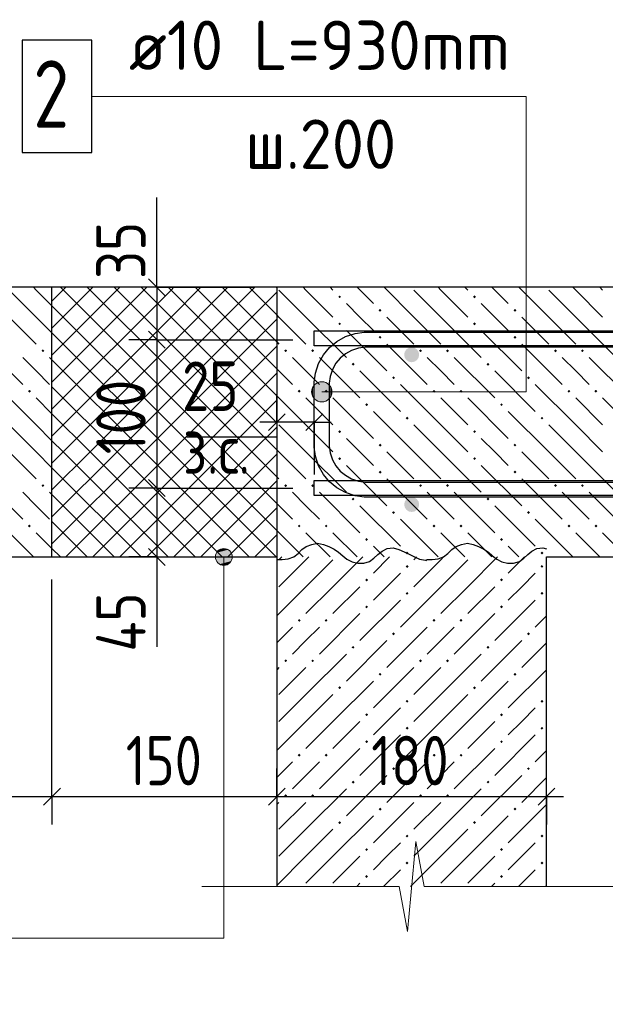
# Model space of a CAD drawing. Header units: millimetres. Extents: x 40580 to 1168286, y -220995 to 81020.
# Tile 303 of 419: x 774141 to 776746, y -121306 to -116924. Entities that reach past the tile are written whole.
import ezdxf

# ---------------------------------------------------------------- set-up
doc = ezdxf.new("R2010")
doc.units = ezdxf.units.MM
doc.linetypes.add('______2', pattern=[270, 200, -70])
for name, color, linetype, lineweight in [('Standard', 7, 'Continuous', 25), ('ЖБ Перекрытие верхний уровень', 7, 'Continuous', 35), ('Позиционная метка линия выноска', 7, 'Continuous', 13), ('Примечания', 7, 'Continuous', 13), ('Фоновоя арматура Х1', 52, 'Continuous', 25)]:
    doc.layers.add(name, color=color, linetype=linetype, lineweight=lineweight)
doc.layers.add('ЖБ Стена верхний уровень', color=7, linetype='______2', true_color=0x656565)
doc.layers.add('Размерная выноска', color=7, linetype='Continuous')
doc.layers.add('Стилевая поверхн.', color=7, linetype='Continuous')
doc.styles.add('GOST 2.304', font='isocpeur.ttf', dxfattribs={"width": 0.8})
doc.styles.add('GOST 2.304-81', font='txt')
doc.styles.add('ISOCPEUR', font='isocpeur.ttf')

msp = doc.modelspace()

# ---------------------------------------------------------------- hatches: boundary and pattern name
at = {"layer": 'ЖБ Перекрытие верхний уровень', "linetype": 'Continuous', "lineweight": -3, "transparency": 33554687}
for points in [[(775558.1, -118157.5), (775564.6, -118151), (775571.1, -118157.5), (775564.6, -118164)], [(776158.1, -118157.5), (776164.6, -118151), (776171.1, -118157.5), (776164.6, -118164)], [(775738.1, -118217.5), (775744.6, -118211), (775751.1, -118217.5), (775744.6, -118224)], [(776338.1, -118217.5), (776344.6, -118211), (776351.1, -118217.5), (776344.6, -118224)], [(775558.1, -118277.5), (775564.6, -118271), (775571.1, -118277.5), (775564.6, -118284)], [(776158.1, -118277.5), (776164.6, -118271), (776171.1, -118277.5), (776164.6, -118284)], [(775738.1, -118337.5), (775744.6, -118331), (775751.1, -118337.5), (775744.6, -118344)], [(776338.1, -118337.5), (776344.6, -118331), (776351.1, -118337.5), (776344.6, -118344)], [(774238.1, -118397.5), (774244.6, -118391), (774251.1, -118397.5), (774244.6, -118404)], [(775318, -118397.5), (775324.6, -118391), (775331.1, -118397.5), (775324.6, -118404)], [(775438.1, -118397.5), (775444.6, -118391), (775451.1, -118397.5), (775444.6, -118404)], [(775918, -118397.5), (775924.6, -118391), (775931.1, -118397.5), (775924.6, -118404)], [(776038.1, -118397.5), (776044.6, -118391), (776051.1, -118397.5), (776044.6, -118404)], [(776518, -118397.5), (776524.6, -118391), (776531.1, -118397.5), (776524.6, -118404)], [(776638.1, -118397.5), (776644.6, -118391), (776651.1, -118397.5), (776644.6, -118404)], [(775618, -118457.5), (775624.6, -118451), (775631.1, -118457.5), (775624.6, -118464)], [(776218, -118457.5), (776224.6, -118451), (776231.1, -118457.5), (776224.6, -118464)], [(775798, -118517.5), (775804.6, -118511), (775811.1, -118517.5), (775804.6, -118524)], [(776398, -118517.5), (776404.6, -118511), (776411.1, -118517.5), (776404.6, -118524)], [(774178.1, -118577.5), (774184.5, -118571), (774191.1, -118577.5), (774184.5, -118584)], [(775378.1, -118577.5), (775384.5, -118571), (775391.1, -118577.5), (775384.5, -118584)], [(775498, -118577.5), (775504.6, -118571), (775511.1, -118577.5), (775504.6, -118584)], [(775978.1, -118577.5), (775984.5, -118571), (775991.1, -118577.5), (775984.5, -118584)], [(776098, -118577.5), (776104.6, -118571), (776111.1, -118577.5), (776104.6, -118584)], [(776578.1, -118577.5), (776584.5, -118571), (776591.1, -118577.5), (776584.5, -118584)], [(776698, -118577.5), (776704.6, -118571), (776711.1, -118577.5), (776704.6, -118584)], [(775678.1, -118637.5), (775684.5, -118631), (775691.1, -118637.5), (775684.5, -118644)], [(776278.1, -118637.5), (776284.5, -118631), (776291.1, -118637.5), (776284.5, -118644)], [(775858.1, -118697.5), (775864.6, -118691), (775871.1, -118697.5), (775864.6, -118704)], [(776458.1, -118697.5), (776464.6, -118691), (776471.1, -118697.5), (776464.6, -118704)], [(775558.1, -118757.5), (775564.6, -118751), (775571.1, -118757.5), (775564.6, -118764)], [(776158.1, -118757.5), (776164.6, -118751), (776171.1, -118757.5), (776164.6, -118764)], [(775738.1, -118817.5), (775744.6, -118811), (775751.1, -118817.5), (775744.6, -118824)], [(776338.1, -118817.5), (776344.6, -118811), (776351.1, -118817.5), (776344.6, -118824)], [(775558.1, -118877.5), (775564.6, -118871), (775571.1, -118877.5), (775564.6, -118884)], [(776158.1, -118877.5), (776164.6, -118871), (776171.1, -118877.5), (776164.6, -118884)], [(775738.1, -118937.5), (775744.6, -118931), (775751.1, -118937.5), (775744.6, -118944)], [(776338.1, -118937.5), (776344.6, -118931), (776351.1, -118937.5), (776344.6, -118944)], [(774238.1, -118997.5), (774244.6, -118991), (774251.1, -118997.5), (774244.6, -119004)], [(775318, -118997.5), (775324.6, -118991), (775331.1, -118997.5), (775324.6, -119004)], [(775438.1, -118997.5), (775444.6, -118991), (775451.1, -118997.5), (775444.6, -119004)], [(775918, -118997.5), (775924.6, -118991), (775931.1, -118997.5), (775924.6, -119004)], [(776038.1, -118997.5), (776044.6, -118991), (776051.1, -118997.5), (776044.6, -119004)], [(776518, -118997.5), (776524.6, -118991), (776531.1, -118997.5), (776524.6, -119004)], [(776638.1, -118997.5), (776644.6, -118991), (776651.1, -118997.5), (776644.6, -119004)], [(775618, -119057.5), (775624.6, -119051), (775631.1, -119057.5), (775624.6, -119064)], [(776218, -119057.5), (776224.6, -119051), (776231.1, -119057.5), (776224.6, -119064)], [(775798, -119117.5), (775804.6, -119111), (775811.1, -119117.5), (775804.6, -119124)], [(776398, -119117.5), (776404.6, -119111), (776411.1, -119117.5), (776404.6, -119124)], [(774178.1, -119177.5), (774184.5, -119171), (774191.1, -119177.5), (774184.5, -119184)], [(775378.1, -119177.5), (775384.5, -119171), (775391.1, -119177.5), (775384.5, -119184)], [(775498, -119177.5), (775504.6, -119171), (775511.1, -119177.5), (775504.6, -119184)], [(775978.1, -119177.5), (775984.5, -119171), (775991.1, -119177.5), (775984.5, -119184)], [(776098, -119177.5), (776104.6, -119171), (776111.1, -119177.5), (776104.6, -119184)], [(776578.1, -119177.5), (776584.5, -119171), (776591.1, -119177.5), (776584.5, -119184)], [(776698, -119177.5), (776704.6, -119171), (776711.1, -119177.5), (776704.6, -119184)], [(775678.1, -119237.5), (775684.5, -119231), (775691.1, -119237.5), (775684.5, -119244)], [(776278.1, -119237.5), (776284.5, -119231), (776291.1, -119237.5), (776284.5, -119244)], [(775858.1, -119297.5), (775864.6, -119291), (775871.1, -119297.5), (775864.6, -119304)], [(776458.1, -119297.5), (776464.6, -119291), (776471.1, -119297.5), (776464.6, -119304)]]:
    msp.add_hatch(color=7, dxfattribs=at).paths.add_polyline_path(points, flags=16)
at = {"layer": 'ЖБ Стена верхний уровень', "linetype": 'Continuous', "lineweight": -3, "transparency": 33554687}
for points in [[(775858.1, -119357.5), (775864.6, -119351), (775871.1, -119357.5), (775864.6, -119364)], [(776458.1, -119357.5), (776464.6, -119351), (776471.1, -119357.5), (776464.6, -119364)], [(775678.1, -119417.5), (775684.5, -119411), (775691.1, -119417.5), (775684.5, -119424)], [(776278.1, -119417.5), (776284.5, -119411), (776291.1, -119417.5), (776284.5, -119424)], [(775858.1, -119477.5), (775864.6, -119471), (775871.1, -119477.5), (775864.6, -119484)], [(776458.1, -119477.5), (776464.6, -119471), (776471.1, -119477.5), (776464.6, -119484)], [(775678.1, -119537.5), (775684.5, -119531), (775691.1, -119537.5), (775684.5, -119544)], [(776278.1, -119537.5), (776284.5, -119531), (776291.1, -119537.5), (776284.5, -119544)], [(775378.1, -119597.5), (775384.5, -119591), (775391.1, -119597.5), (775384.5, -119604)], [(775498, -119597.5), (775504.6, -119591), (775511.1, -119597.5), (775504.6, -119604)], [(775978.1, -119597.5), (775984.5, -119591), (775991.1, -119597.5), (775984.5, -119604)], [(776098, -119597.5), (776104.6, -119591), (776111.1, -119597.5), (776104.6, -119604)], [(775798, -119657.5), (775804.6, -119651), (775811.1, -119657.5), (775804.6, -119664)], [(776398, -119657.5), (776404.6, -119651), (776411.1, -119657.5), (776404.6, -119664)], [(775618, -119717.5), (775624.6, -119711), (775631.1, -119717.5), (775624.6, -119724)], [(776218, -119717.5), (776224.6, -119711), (776231.1, -119717.5), (776224.6, -119724)], [(775318, -119777.5), (775324.6, -119771), (775331.1, -119777.5), (775324.6, -119784)], [(775438.1, -119777.5), (775444.6, -119771), (775451.1, -119777.5), (775444.6, -119784)], [(775918, -119777.5), (775924.6, -119771), (775931.1, -119777.5), (775924.6, -119784)], [(776038.1, -119777.5), (776044.6, -119771), (776051.1, -119777.5), (776044.6, -119784)], [(775738.1, -119837.5), (775744.6, -119831), (775751.1, -119837.5), (775744.6, -119844)], [(776338.1, -119837.5), (776344.6, -119831), (776351.1, -119837.5), (776344.6, -119844)], [(775558.1, -119897.5), (775564.6, -119891), (775571.1, -119897.5), (775564.6, -119904)], [(776158.1, -119897.5), (776164.6, -119891), (776171.1, -119897.5), (776164.6, -119904)], [(775858.1, -119957.5), (775864.6, -119951), (775871.1, -119957.5), (775864.6, -119964)], [(776458.1, -119957.5), (776464.6, -119951), (776471.1, -119957.5), (776464.6, -119964)], [(775678.1, -120017.5), (775684.5, -120011), (775691.1, -120017.5), (775684.5, -120024)], [(776278.1, -120017.5), (776284.5, -120011), (776291.1, -120017.5), (776284.5, -120024)], [(775858.1, -120077.5), (775864.6, -120071), (775871.1, -120077.5), (775864.6, -120084)], [(776458.1, -120077.5), (776464.6, -120071), (776471.1, -120077.5), (776464.6, -120084)], [(775678.1, -120137.5), (775684.5, -120131), (775691.1, -120137.5), (775684.5, -120144)], [(776278.1, -120137.5), (776284.5, -120131), (776291.1, -120137.5), (776284.5, -120144)], [(775378.1, -120197.5), (775384.5, -120191), (775391.1, -120197.5), (775384.5, -120204)], [(775498, -120197.5), (775504.6, -120191), (775511.1, -120197.5), (775504.6, -120204)], [(775978.1, -120197.5), (775984.5, -120191), (775991.1, -120197.5), (775984.5, -120204)], [(776098, -120197.5), (776104.6, -120191), (776111.1, -120197.5), (776104.6, -120204)], [(775798, -120257.5), (775804.6, -120251), (775811.1, -120257.5), (775804.6, -120264)], [(776398, -120257.5), (776404.6, -120251), (776411.1, -120257.5), (776404.6, -120264)], [(775618, -120317.5), (775624.6, -120311), (775631.1, -120317.5), (775624.6, -120324)], [(776218, -120317.5), (776224.6, -120311), (776231.1, -120317.5), (776224.6, -120324)], [(775318, -120377.5), (775324.6, -120371), (775331.1, -120377.5), (775324.6, -120384)], [(775438.1, -120377.5), (775444.6, -120371), (775451.1, -120377.5), (775444.6, -120384)], [(775918, -120377.5), (775924.6, -120371), (775931.1, -120377.5), (775924.6, -120384)], [(776038.1, -120377.5), (776044.6, -120371), (776051.1, -120377.5), (776044.6, -120384)], [(775738.1, -120437.5), (775744.6, -120431), (775751.1, -120437.5), (775744.6, -120444)], [(776338.1, -120437.5), (776344.6, -120431), (776351.1, -120437.5), (776344.6, -120444)], [(775558.1, -120497.5), (775564.6, -120491), (775571.1, -120497.5), (775564.6, -120504)], [(776158.1, -120497.5), (776164.6, -120491), (776171.1, -120497.5), (776164.6, -120504)], [(775858.1, -120557.5), (775864.6, -120551), (775871.1, -120557.5), (775864.6, -120564)], [(776458.1, -120557.5), (776464.6, -120551), (776471.1, -120557.5), (776464.6, -120564)], [(775678.1, -120617.5), (775684.5, -120611), (775691.1, -120617.5), (775684.5, -120624)], [(776278.1, -120617.5), (776284.5, -120611), (776291.1, -120617.5), (776284.5, -120624)], [(775858.1, -120677.5), (775864.6, -120671), (775871.1, -120677.5), (775864.6, -120684)], [(776458.1, -120677.5), (776464.6, -120671), (776471.1, -120677.5), (776464.6, -120684)], [(775678.1, -120737.5), (775684.5, -120731), (775691.1, -120737.5), (775684.5, -120744)], [(776278.1, -120737.5), (776284.5, -120731), (776291.1, -120737.5), (776284.5, -120744)]]:
    msp.add_hatch(color=7, dxfattribs=at).paths.add_polyline_path(points, flags=16)
at = {"layer": 'Позиционная метка линия выноска', "linetype": 'Continuous', "lineweight": 13, "transparency": 33554687}
for points in [[(775462.5, -118618.9), (775462.5, -118541.5), (775446.3, -118557.7)], [(775485, -118625.2), (775485, -118535.2), (775462.5, -118541.5)], [(775485, -118625.2), (775462.5, -118541.5), (775462.5, -118618.9)], [(775507.5, -118618.9), (775507.5, -118541.5), (775485, -118535.2)], [(775507.5, -118618.9), (775485, -118535.2), (775485, -118625.2)], [(775523.7, -118602.7), (775523.7, -118557.7), (775507.5, -118541.5)], [(775523.7, -118602.7), (775507.5, -118541.5), (775507.5, -118618.9)], [(775446.3, -118602.7), (775446.3, -118557.7), (775440, -118580.2)], [(775462.5, -118618.9), (775446.3, -118557.7), (775446.3, -118602.7)], [(775523.7, -118557.7), (775523.7, -118602.7), (775530, -118580.2)], [(775017.4, -119296.4), (775081.9, -119296.4), (775068.4, -119282.9)], [(775017.4, -119296.4), (775068.4, -119282.9), (775030.9, -119282.9)], [(775030.9, -119282.9), (775068.4, -119282.9), (775049.6, -119277.6)], [(775012.1, -119315.1), (775087.1, -119315.1), (775081.9, -119296.4)], [(775012.1, -119315.1), (775081.9, -119296.4), (775017.4, -119296.4)], [(775017.4, -119333.9), (775087.1, -119315.1), (775012.1, -119315.1)], [(775017.4, -119333.9), (775081.9, -119333.9), (775087.1, -119315.1)], [(775030.9, -119347.4), (775081.9, -119333.9), (775017.4, -119333.9)], [(775030.9, -119347.4), (775068.4, -119347.4), (775081.9, -119333.9)], [(775068.4, -119347.4), (775030.9, -119347.4), (775049.6, -119352.6)]]:
    msp.add_hatch(color=7, dxfattribs=at).paths.add_polyline_path(points)
at = {"layer": 'Фоновоя арматура Х1', "linetype": 'Continuous', "lineweight": -3, "transparency": 33554687}
for points in [[(775918.3, -118415.1), (775915.8, -118402.4), (775908.5, -118391.5), (775897.7, -118384.3), (775885, -118381.8), (775872.2, -118384.3), (775861.4, -118391.5), (775854.2, -118402.4), (775851.6, -118415.1), (775854.2, -118427.9), (775861.4, -118438.7), (775872.2, -118445.9), (775885, -118448.4), (775897.7, -118445.9), (775908.5, -118438.7), (775915.8, -118427.9)], [(775918.3, -119081.8), (775915.8, -119069), (775908.5, -119058.2), (775897.7, -119051), (775885, -119048.4), (775872.2, -119051), (775861.4, -119058.2), (775854.2, -119069), (775851.6, -119081.8), (775854.2, -119094.5), (775861.4, -119105.3), (775872.2, -119112.6), (775885, -119115.1), (775897.7, -119112.6), (775908.5, -119105.3), (775915.8, -119094.5)]]:
    msp.add_hatch(color=7, dxfattribs=at).paths.add_polyline_path(points)

# ---------------------------------------------------------------- linework, layer by layer
at = {"color": 7, "linetype": 'Continuous', "lineweight": 25, "transparency": 33554687}
msp.add_lwpolyline([(774151.6, -117515.1), (774461.6, -117515.1), (774461.6, -117015.1), (774151.6, -117015.1), (774151.6, -117515.1)], dxfattribs=at)
at = {"color": 38, "linetype": 'Continuous', "lineweight": 25, "true_color": 0x5f1e0f, "transparency": 33554687}
for points in [[(778318.3, -119048.4), (775673.9, -119048.4), (775633.3, -119042.8), (775590.9, -119028.8), (775552, -119007), (775519.9, -118980.2), (775493.1, -118948.1), (775471.2, -118909.1), (775457.3, -118866.8), (775451.6, -118826.1), (775451.6, -118537.4), (775457.3, -118496.8), (775471.2, -118454.4), (775493.1, -118415.4), (775519.9, -118383.4), (775552, -118356.5), (775590.9, -118334.7), (775633.3, -118320.8), (775673.9, -118315.1), (778318.3, -118315.1)], [(778318.3, -118381.8), (775678.6, -118381.8), (775648.4, -118386), (775617.9, -118396), (775589.9, -118411.7), (775567.2, -118430.7), (775548.2, -118453.4), (775532.5, -118481.4), (775522.5, -118511.9), (775518.3, -118542), (775518.3, -118821.5), (775522.5, -118851.6), (775532.5, -118882.2), (775548.2, -118910.1), (775567.2, -118932.9), (775589.9, -118951.9), (775617.9, -118967.5), (775648.4, -118977.6), (775678.6, -118981.8), (778318.3, -118981.8)]]:
    msp.add_lwpolyline(points, dxfattribs=at)
at = {"layer": 'Standard', "color": 7, "linetype": 'Continuous', "lineweight": -3, "transparency": 33554687}
for p, q in [((774751.6, -118115.1), (774751.6, -118040.1)), ((774751.6, -118115.1), (774751.6, -118348.4)), ((774751.6, -118348.4), (774751.6, -119008.4)), ((775285, -118715.1), (775210, -118715.1)), ((775451.6, -118715.1), (775285, -118715.1)), ((775451.6, -118715.1), (775526.6, -118715.1)), ((774751.6, -119008.4), (774751.6, -119315.1)), ((774751.6, -119315.1), (774751.6, -119390.1)), ((773085, -120381.8), (774285, -120381.8)), ((774285, -120381.8), (775285, -120381.8)), ((775285, -120381.8), (776485, -120381.8)), ((776485, -120381.8), (776560, -120381.8))]:
    msp.add_line(p, q, dxfattribs=at)
at = {"layer": 'Standard', "color": 7, "linetype": 'Continuous', "lineweight": 25, "transparency": 33554687}
for p, q in [((774714.1, -118077.6), (774789.1, -118152.6)), ((774714.1, -118310.9), (774789.1, -118385.9)), ((775322.5, -118677.6), (775247.5, -118752.6)), ((775489.1, -118677.6), (775414.1, -118752.6)), ((774714.1, -118970.9), (774789.1, -119045.9)), ((774714.1, -119277.6), (774789.1, -119352.6)), ((774247.5, -120419.3), (774322.5, -120344.3)), ((775247.5, -120419.3), (775322.5, -120344.3)), ((776447.5, -120419.3), (776522.5, -120344.3))]:
    msp.add_line(p, q, dxfattribs=at)
at = {"layer": 'Standard', "color": 251, "linetype": 'Continuous', "lineweight": -3, "true_color": 0x656565, "transparency": 33554687}
for p, q in [((774751.6, -118115.1), (774626.6, -118115.1)), ((774751.6, -118115.1), (774876.6, -118115.1)), ((774751.6, -118115.1), (775185, -118115.1)), ((774751.6, -118348.4), (774626.6, -118348.4)), ((774751.6, -118348.4), (774876.6, -118348.4)), ((774751.6, -118348.4), (775355.6, -118348.4)), ((775285, -118715.1), (775285, -118590.1)), ((775451.6, -118715.1), (775451.6, -118590.1)), ((775285, -118715.1), (775285, -118840.1)), ((775285, -118715.1), (775285, -119015.1)), ((775451.6, -118715.1), (775451.6, -118840.1)), ((775451.6, -118715.1), (775451.6, -118948.4)), ((774751.6, -119008.4), (774626.6, -119008.4)), ((774751.6, -119008.4), (774876.6, -119008.4)), ((774751.6, -119008.4), (775355.6, -119008.4)), ((774751.6, -119315.1), (774626.6, -119315.1)), ((774751.6, -119315.1), (774876.6, -119315.1)), ((774751.6, -119315.1), (775185, -119315.1)), ((774285, -120381.8), (774285, -120256.8)), ((775285, -120381.8), (775285, -120256.8)), ((776485, -120381.8), (776485, -120256.8)), ((776485, -120381.8), (776485, -120338.2)), ((774285, -120381.8), (774285, -120506.8)), ((775285, -120381.8), (775285, -120506.8)), ((775285, -120381.8), (775285, -120381.8)), ((776485, -120381.8), (776485, -120506.8))]:
    msp.add_line(p, q, dxfattribs=at)
msp.add_lwpolyline([(774285, -120381.8), (774285, -120364.8), (774285, -120364.8), (774285, -120364.8), (774285, -120364.8), (774285, -119415.1)], dxfattribs=at)
at = {"layer": 'ЖБ Перекрытие верхний уровень', "color": 7, "linetype": 'Continuous', "lineweight": 25, "transparency": 33554687}
for p, q in [((774285, -118115.1), (773085, -118115.1)), ((774285, -119315.1), (774285, -118115.1)), ((775285, -118115.1), (774285, -118115.1)), ((775285, -118115.1), (775285, -119315.1)), ((779751.6, -118115.1), (775285, -118115.1)), ((773085, -119315.1), (774285, -119315.1)), ((774285, -119315.1), (775285, -119315.1)), ((776485, -119315.1), (779751.6, -119315.1))]:
    msp.add_line(p, q, dxfattribs=at)
at = {"layer": 'ЖБ Перекрытие верхний уровень', "color": 9, "linetype": 'Continuous', "lineweight": -3, "true_color": 0xc7c7c7, "transparency": 33554687}
for p, q in [((774094.6, -118127.5), (774214.6, -118247.5)), ((774214.6, -118127.5), (774202.1, -118115.1)), ((774214.6, -118127.5), (774285, -118197.9)), ((775294.6, -118127.5), (775414.6, -118247.5)), ((775414.6, -118127.5), (775402.1, -118115.1)), ((775414.6, -118127.5), (775534.6, -118247.5)), ((775522.1, -118115.1), (775534.6, -118127.5)), ((775642.1, -118115.1), (775714.6, -118187.5)), ((775894.6, -118247.5), (775762.1, -118115.1)), ((775894.6, -118127.5), (776014.6, -118247.5)), ((776014.6, -118127.5), (776002.1, -118115.1)), ((776014.6, -118127.5), (776134.6, -118247.5)), ((776122.1, -118115.1), (776134.6, -118127.5)), ((776242.1, -118115.1), (776314.6, -118187.5)), ((776494.6, -118247.5), (776362.1, -118115.1)), ((776494.6, -118127.5), (776614.6, -118247.5)), ((776614.6, -118127.5), (776602.1, -118115.1)), ((776614.6, -118127.5), (776734.6, -118247.5)), ((776722.1, -118115.1), (776734.6, -118127.5)), ((775654.6, -118247.5), (775594.6, -118187.5)), ((776254.6, -118247.5), (776194.6, -118187.5)), ((775294.6, -118247.5), (775285, -118237.9)), ((774094.6, -118247.5), (774214.6, -118367.5)), ((774214.6, -118247.5), (774285, -118317.9)), ((775294.6, -118247.5), (775414.6, -118367.5)), ((775414.6, -118247.5), (775594.6, -118427.5)), ((775714.6, -118307.5), (775654.6, -118247.5)), ((775774.6, -118247.5), (775894.6, -118367.5)), ((775894.6, -118247.5), (776014.6, -118367.5)), ((776014.6, -118247.5), (776194.6, -118427.5)), ((776314.6, -118307.5), (776254.6, -118247.5)), ((776374.6, -118247.5), (776494.6, -118367.5)), ((776494.6, -118247.5), (776614.6, -118367.5)), ((776614.6, -118247.5), (776794.6, -118427.5)), ((775594.6, -118307.5), (775774.6, -118487.5)), ((776194.6, -118307.5), (776374.6, -118487.5)), ((773974.6, -118367.5), (774154.6, -118547.5)), ((775285, -118357.9), (775294.6, -118367.5)), ((775774.6, -118367.5), (775954.6, -118547.5)), ((776374.6, -118367.5), (776554.6, -118547.5)), ((774214.6, -118487.5), (774154.6, -118427.5)), ((774274.6, -118427.5), (774285, -118437.9)), ((775414.6, -118487.5), (775354.6, -118427.5)), ((775474.6, -118427.5), (775654.6, -118607.5)), ((776014.6, -118487.5), (775954.6, -118427.5)), ((776074.6, -118427.5), (776254.6, -118607.5)), ((776614.6, -118487.5), (776554.6, -118427.5)), ((776674.6, -118427.5), (776854.6, -118607.5)), ((774274.6, -118547.5), (774214.6, -118487.5)), ((775285, -118477.9), (775354.6, -118547.5)), ((775474.6, -118547.5), (775414.6, -118487.5)), ((775654.6, -118487.5), (775834.6, -118667.5)), ((776074.6, -118547.5), (776014.6, -118487.5)), ((776254.6, -118487.5), (776434.6, -118667.5)), ((776674.6, -118547.5), (776614.6, -118487.5)), ((774214.6, -118727.5), (774034.6, -118547.5)), ((776014.6, -118727.5), (775834.6, -118547.5)), ((776614.6, -118727.5), (776434.6, -118547.5)), ((774214.6, -118607.5), (774285, -118677.9)), ((775414.6, -118727.5), (775285, -118597.9)), ((775414.6, -118607.5), (775534.6, -118727.5)), ((775534.6, -118607.5), (775714.6, -118787.5)), ((776014.6, -118607.5), (776134.6, -118727.5)), ((776134.6, -118607.5), (776314.6, -118787.5)), ((776614.6, -118607.5), (776734.6, -118727.5)), ((776734.6, -118607.5), (776914.6, -118787.5)), ((775894.6, -118847.5), (775714.6, -118667.5)), ((776494.6, -118847.5), (776314.6, -118667.5)), ((774094.6, -118727.5), (774214.6, -118847.5)), ((774214.6, -118727.5), (774285, -118797.9)), ((775294.6, -118727.5), (775414.6, -118847.5)), ((775414.6, -118727.5), (775534.6, -118847.5)), ((775894.6, -118727.5), (776014.6, -118847.5)), ((776014.6, -118727.5), (776134.6, -118847.5)), ((776494.6, -118727.5), (776614.6, -118847.5)), ((776614.6, -118727.5), (776734.6, -118847.5)), ((775654.6, -118847.5), (775594.6, -118787.5)), ((776254.6, -118847.5), (776194.6, -118787.5)), ((774094.6, -118847.5), (774214.6, -118967.5)), ((774214.6, -118847.5), (774285, -118917.9)), ((775294.6, -118847.5), (775285, -118837.9)), ((775294.6, -118847.5), (775414.6, -118967.5)), ((775414.6, -118847.5), (775594.6, -119027.5)), ((775714.6, -118907.5), (775654.6, -118847.5)), ((775774.6, -118847.5), (775894.6, -118967.5)), ((775894.6, -118847.5), (776014.6, -118967.5)), ((776014.6, -118847.5), (776194.6, -119027.5)), ((776314.6, -118907.5), (776254.6, -118847.5)), ((776374.6, -118847.5), (776494.6, -118967.5)), ((776494.6, -118847.5), (776614.6, -118967.5)), ((776614.6, -118847.5), (776794.6, -119027.5)), ((775594.6, -118907.5), (775774.6, -119087.5)), ((776194.6, -118907.5), (776374.6, -119087.5)), ((773974.6, -118967.5), (774154.6, -119147.5)), ((775285, -118957.9), (775294.6, -118967.5)), ((775774.6, -118967.5), (775954.6, -119147.5)), ((776374.6, -118967.5), (776554.6, -119147.5)), ((774214.6, -119087.5), (774154.6, -119027.5)), ((774274.6, -119027.5), (774285, -119037.9)), ((775414.6, -119087.5), (775354.6, -119027.5)), ((775474.6, -119027.5), (775654.6, -119207.5)), ((776014.6, -119087.5), (775954.6, -119027.5)), ((776074.6, -119027.5), (776254.6, -119207.5)), ((776614.6, -119087.5), (776554.6, -119027.5)), ((776674.6, -119027.5), (776854.6, -119207.5)), ((774274.6, -119147.5), (774214.6, -119087.5)), ((775285, -119077.9), (775354.6, -119147.5)), ((775474.6, -119147.5), (775414.6, -119087.5)), ((775654.6, -119087.5), (775834.6, -119267.5)), ((776074.6, -119147.5), (776014.6, -119087.5)), ((776254.6, -119087.5), (776434.6, -119267.5)), ((776674.6, -119147.5), (776614.6, -119087.5)), ((774202.1, -119315.1), (774034.6, -119147.5)), ((776002.1, -119315.1), (775834.6, -119147.5)), ((776602.1, -119315.1), (776434.6, -119147.5)), ((775402.1, -119315.1), (775285, -119197.9)), ((774214.6, -119207.5), (774285, -119277.9)), ((775414.6, -119207.5), (775522.1, -119315.1)), ((775534.6, -119207.5), (775642.1, -119315.1)), ((776014.6, -119207.5), (776122.1, -119315.1)), ((776134.6, -119207.5), (776242.1, -119315.1)), ((776614.6, -119207.5), (776722.1, -119315.1)), ((776734.6, -119207.5), (776842.1, -119315.1)), ((775762.1, -119315.1), (775714.6, -119267.5)), ((776362.1, -119315.1), (776314.6, -119267.5))]:
    msp.add_line(p, q, dxfattribs=at)
at = {"layer": 'ЖБ Стена верхний уровень', "color": 7, "linetype": 'Continuous', "lineweight": -3, "transparency": 33554687}
for p, q in [((775285, -119315.1), (775285, -120781.8)), ((776485, -120781.8), (776485, -119315.1))]:
    msp.add_line(p, q, dxfattribs=at)
at = {"layer": 'ЖБ Стена верхний уровень', "color": 9, "linetype": 'Continuous', "lineweight": -3, "true_color": 0xc7c7c7, "transparency": 33554687}
for p, q in [((775307, -119315.1), (775294.6, -119327.5)), ((775414.6, -119327.5), (775294.6, -119447.5)), ((775414.6, -119327.5), (775427, -119315.1)), ((775534.6, -119327.5), (775414.6, -119447.5)), ((775534.6, -119447.5), (775667, -119315.1)), ((775787, -119315.1), (775714.6, -119387.5)), ((775907, -119315.1), (775894.6, -119327.5)), ((776014.6, -119327.5), (775894.6, -119447.5)), ((776014.6, -119327.5), (776027, -119315.1)), ((776134.6, -119327.5), (776014.6, -119447.5)), ((776134.6, -119447.5), (776267, -119315.1)), ((776387, -119315.1), (776314.6, -119387.5)), ((775774.6, -119447.5), (775834.6, -119387.5)), ((776374.6, -119447.5), (776434.6, -119387.5)), ((775414.6, -119447.5), (775285, -119577.1)), ((775534.6, -119447.5), (775414.6, -119567.5)), ((775654.6, -119447.5), (775534.6, -119567.5)), ((775714.6, -119507.5), (775774.6, -119447.5)), ((776014.6, -119447.5), (775834.6, -119627.5)), ((776134.6, -119447.5), (776014.6, -119567.5)), ((776254.6, -119447.5), (776134.6, -119567.5)), ((776314.6, -119507.5), (776374.6, -119447.5)), ((775834.6, -119507.5), (775654.6, -119687.5)), ((776434.6, -119507.5), (776254.6, -119687.5)), ((775654.6, -119567.5), (775474.6, -119747.5)), ((776254.6, -119567.5), (776074.6, -119747.5)), ((776485, -119577.1), (776434.6, -119627.5)), ((775354.6, -119627.5), (775285, -119697.1)), ((775414.6, -119687.5), (775474.6, -119627.5)), ((775954.6, -119627.5), (775774.6, -119807.5)), ((776014.6, -119687.5), (776074.6, -119627.5)), ((775354.6, -119747.5), (775414.6, -119687.5)), ((775774.6, -119687.5), (775594.6, -119867.5)), ((775954.6, -119747.5), (776014.6, -119687.5)), ((776374.6, -119687.5), (776194.6, -119867.5)), ((776485, -119697.1), (776374.6, -119807.5)), ((775414.6, -119927.5), (775594.6, -119747.5)), ((776014.6, -119927.5), (776194.6, -119747.5)), ((775294.6, -119807.5), (775285, -119817.1)), ((775414.6, -119807.5), (775294.6, -119927.5)), ((775894.6, -119807.5), (775714.6, -119987.5)), ((776014.6, -119807.5), (775894.6, -119927.5)), ((776485, -119817.1), (776314.6, -119987.5)), ((775534.6, -120047.5), (775714.6, -119867.5)), ((776134.6, -120047.5), (776314.6, -119867.5)), ((775414.6, -119927.5), (775294.6, -120047.5)), ((775534.6, -119927.5), (775414.6, -120047.5)), ((776014.6, -119927.5), (775894.6, -120047.5)), ((776134.6, -119927.5), (776014.6, -120047.5)), ((775774.6, -120047.5), (775834.6, -119987.5)), ((776374.6, -120047.5), (776434.6, -119987.5)), ((775414.6, -120047.5), (775285, -120177.1)), ((775534.6, -120047.5), (775414.6, -120167.5)), ((775654.6, -120047.5), (775534.6, -120167.5)), ((775714.6, -120107.5), (775774.6, -120047.5)), ((776014.6, -120047.5), (775834.6, -120227.5)), ((776134.6, -120047.5), (776014.6, -120167.5)), ((776254.6, -120047.5), (776134.6, -120167.5)), ((776314.6, -120107.5), (776374.6, -120047.5)), ((775834.6, -120107.5), (775654.6, -120287.5)), ((776434.6, -120107.5), (776254.6, -120287.5)), ((775654.6, -120167.5), (775474.6, -120347.5)), ((776254.6, -120167.5), (776074.6, -120347.5)), ((776485, -120177.1), (776434.6, -120227.5)), ((775354.6, -120227.5), (775285, -120297.1)), ((775414.6, -120287.5), (775474.6, -120227.5)), ((775954.6, -120227.5), (775774.6, -120407.5)), ((776014.6, -120287.5), (776074.6, -120227.5)), ((775354.6, -120347.5), (775414.6, -120287.5)), ((775774.6, -120287.5), (775594.6, -120467.5)), ((775954.6, -120347.5), (776014.6, -120287.5)), ((776374.6, -120287.5), (776194.6, -120467.5)), ((776485, -120297.1), (776374.6, -120407.5)), ((775414.6, -120527.5), (775594.6, -120347.5)), ((776014.6, -120527.5), (776194.6, -120347.5)), ((775294.6, -120407.5), (775285, -120417.1)), ((775414.6, -120407.5), (775294.6, -120527.5)), ((775894.6, -120407.5), (775714.6, -120587.5)), ((776014.6, -120407.5), (775894.6, -120527.5)), ((776485, -120417.1), (776314.6, -120587.5)), ((775534.6, -120647.5), (775714.6, -120467.5)), ((776134.6, -120647.5), (776314.6, -120467.5)), ((775414.6, -120527.5), (775294.6, -120647.5)), ((775534.6, -120527.5), (775414.6, -120647.5)), ((776014.6, -120527.5), (775894.6, -120647.5)), ((776134.6, -120527.5), (776014.6, -120647.5)), ((775774.6, -120647.5), (775834.6, -120587.5)), ((776374.6, -120647.5), (776434.6, -120587.5)), ((775414.6, -120647.5), (775285, -120777.1)), ((775534.6, -120647.5), (775414.6, -120767.5)), ((775654.6, -120647.5), (775534.6, -120767.5)), ((775714.6, -120707.5), (775774.6, -120647.5)), ((776014.6, -120647.5), (775880.3, -120781.8)), ((776134.6, -120647.5), (776014.6, -120767.5)), ((776254.6, -120647.5), (776134.6, -120767.5)), ((776314.6, -120707.5), (776374.6, -120647.5)), ((775834.6, -120707.5), (775760.3, -120781.8)), ((776434.6, -120707.5), (776360.3, -120781.8)), ((775654.6, -120767.5), (775640.3, -120781.8)), ((776254.6, -120767.5), (776240.3, -120781.8)), ((776485, -120777.1), (776480.3, -120781.8))]:
    msp.add_line(p, q, dxfattribs=at)
at = {"layer": 'Позиционная метка линия выноска', "color": 7, "linetype": 'Continuous', "lineweight": 13, "transparency": 33554687}
for p, q in [((775485, -118535.2), (775485, -118535.2)), ((775440, -118580.2), (775440, -118580.2)), ((775530, -118580.2), (775530, -118580.2)), ((775485, -118625.2), (775485, -118625.2)), ((775049.6, -119277.6), (775049.6, -119277.6)), ((775012.1, -119315.1), (775012.1, -119315.1)), ((775087.1, -119315.1), (775087.1, -119315.1)), ((775049.6, -119352.6), (775049.6, -119352.6))]:
    msp.add_line(p, q, dxfattribs=at)
for points in [[(774461.6, -117265.1), (776395, -117265.1), (776395, -118580.2), (775485, -118580.2)], [(771218.3, -121011.8), (775049.6, -121011.8), (775049.6, -119315.1)]]:
    msp.add_lwpolyline(points, dxfattribs=at)
for centre, radius in [((775485, -118580.2), 45), ((775049.6, -119315.1), 37.5)]:
    msp.add_circle(centre, radius, dxfattribs=at)
at = {"layer": 'Примечания', "color": 7, "linetype": 'Continuous', "lineweight": 13, "transparency": 33554687}
for p, q in [((775903.6, -120581.8), (775866.3, -120981.8)), ((775941, -120781.8), (775903.6, -120581.8)), ((774951.6, -120781.8), (774951.6, -120781.8)), ((775829, -120781.8), (774951.6, -120781.8)), ((775866.3, -120981.8), (775829, -120781.8)), ((776818.3, -120781.8), (775941, -120781.8))]:
    msp.add_line(p, q, dxfattribs=at)
at = {"layer": 'Примечания', "color": 7, "linetype": 'Continuous', "lineweight": 25, "transparency": 33554687}
for points in [[(775285, -119326.8), (775309.6, -119327.1), (775336.3, -119323.3), (775360.3, -119314.5), (775379.6, -119299.9), (775396.3, -119282.6), (775415.6, -119268.1), (775440.3, -119259.3), (775466.3, -119254.1), (775492.3, -119259.9), (775516.3, -119269.3), (775539.6, -119280.1), (775559.6, -119294.3), (775578.3, -119309.7), (775597, -119324.9), (775619.6, -119336.9), (775645, -119343.3), (775671.6, -119342.3), (775697.6, -119335.3), (775717, -119321), (775734.3, -119304.4), (775753, -119289.2), (775775.6, -119277.8), (775802.3, -119275.3), (775828.3, -119281.7), (775851.6, -119291.7), (775874.3, -119303.1), (775897.6, -119314.1), (775920.3, -119324.9), (775946.3, -119330), (775951.6, -119330.5)], [(775951.6, -119326.8), (775976.3, -119327.1), (776003, -119323.3), (776027, -119314.5), (776046.3, -119299.9), (776063, -119282.6), (776082.3, -119268.1), (776107, -119259.3), (776133, -119254.1), (776159, -119259.9), (776183, -119269.3), (776206.3, -119280.1), (776226.3, -119294.3), (776245, -119309.7), (776263.6, -119324.9), (776286.3, -119336.9), (776311.6, -119343.3), (776338.3, -119342.3), (776364.3, -119335.3), (776383.6, -119321), (776401, -119304.4), (776419.6, -119289.2), (776442.3, -119277.8), (776469, -119275.3), (776485, -119279.2)]]:
    msp.add_lwpolyline(points, dxfattribs=at)
at = {"layer": 'Размерная выноска', "color": 7, "linetype": 'Continuous', "lineweight": -3, "transparency": 33554687}
for p, q in [((774751.6, -118115.1), (774751.6, -117715.1)), ((775285, -118781.8), (774885, -118781.8)), ((774751.6, -119315.1), (774751.6, -119715.1))]:
    msp.add_line(p, q, dxfattribs=at)
at = {"layer": 'Стилевая поверхн.', "color": 252, "linetype": 'Continuous', "lineweight": -3, "true_color": 0x8f8f8f, "transparency": 33554687}
for p, q in [((774285, -118177.1), (774347, -118115.1)), ((774285, -118297.1), (774467, -118115.1)), ((774285, -118417.1), (774587, -118115.1)), ((774285, -118537.1), (774707, -118115.1)), ((774285, -118657.1), (774814.6, -118127.5)), ((774322.1, -118115.1), (774814.6, -118607.5)), ((774442.1, -118115.1), (774814.6, -118487.5)), ((774562.1, -118115.1), (774814.6, -118367.5)), ((774682.1, -118115.1), (774814.6, -118247.5)), ((774802.1, -118115.1), (774814.6, -118127.5)), ((774814.6, -118127.5), (774827, -118115.1)), ((774814.6, -118247.5), (774947, -118115.1)), ((774814.6, -118367.5), (775067, -118115.1)), ((774814.6, -118487.5), (775187, -118115.1)), ((774814.6, -118127.5), (775285, -118597.9)), ((774814.6, -118607.5), (775285, -118137.1)), ((774922.1, -118115.1), (775285, -118477.9)), ((775042.1, -118115.1), (775285, -118357.9)), ((775162.1, -118115.1), (775285, -118237.9)), ((775282.1, -118115.1), (775285, -118117.9)), ((774285, -118197.9), (774814.6, -118727.5)), ((774285, -118777.1), (774814.6, -118247.5)), ((774814.6, -118247.5), (775285, -118717.9)), ((774814.6, -118727.5), (775285, -118257.1)), ((774285, -118317.9), (774814.6, -118847.5)), ((774334.6, -118847.5), (774814.6, -118367.5)), ((774814.6, -118367.5), (775285, -118837.9)), ((774814.6, -118847.5), (775285, -118377.1)), ((774285, -118437.9), (774694.6, -118847.5)), ((774454.6, -118847.5), (774814.6, -118487.5)), ((774814.6, -118487.5), (775174.6, -118847.5)), ((774934.6, -118847.5), (775285, -118497.1)), ((774285, -118557.9), (774574.6, -118847.5)), ((774574.6, -118847.5), (774814.6, -118607.5)), ((774814.6, -118607.5), (775054.6, -118847.5)), ((775054.6, -118847.5), (775285, -118617.1)), ((774285, -118677.9), (774454.6, -118847.5)), ((774694.6, -118847.5), (774814.6, -118727.5)), ((774814.6, -118727.5), (774934.6, -118847.5)), ((775174.6, -118847.5), (775285, -118737.1)), ((774285, -118797.9), (774334.6, -118847.5)), ((774285, -118897.1), (774334.6, -118847.5)), ((774285, -119017.1), (774454.6, -118847.5)), ((774285, -119137.1), (774574.6, -118847.5)), ((774285, -119257.1), (774694.6, -118847.5)), ((774334.6, -118847.5), (774802.1, -119315.1)), ((774347, -119315.1), (774814.6, -118847.5)), ((774454.6, -118847.5), (774814.6, -119207.5)), ((774574.6, -118847.5), (774814.6, -119087.5)), ((774694.6, -118847.5), (774814.6, -118967.5)), ((774814.6, -118967.5), (774934.6, -118847.5)), ((774814.6, -119087.5), (775054.6, -118847.5)), ((774814.6, -119207.5), (775174.6, -118847.5)), ((774814.6, -118847.5), (775282.1, -119315.1)), ((774934.6, -118847.5), (775285, -119197.9)), ((775054.6, -118847.5), (775285, -119077.9)), ((775174.6, -118847.5), (775285, -118957.9)), ((774827, -119315.1), (775285, -118857.1)), ((774285, -118917.9), (774682.1, -119315.1)), ((774467, -119315.1), (774814.6, -118967.5)), ((774814.6, -118967.5), (775162.1, -119315.1)), ((774947, -119315.1), (775285, -118977.1)), ((774285, -119037.9), (774562.1, -119315.1)), ((774587, -119315.1), (774814.6, -119087.5)), ((774814.6, -119087.5), (775042.1, -119315.1)), ((775067, -119315.1), (775285, -119097.1)), ((774285, -119157.9), (774442.1, -119315.1)), ((774707, -119315.1), (774814.6, -119207.5)), ((774814.6, -119207.5), (774922.1, -119315.1)), ((775187, -119315.1), (775285, -119217.1)), ((774285, -119277.9), (774322.1, -119315.1))]:
    msp.add_line(p, q, dxfattribs=at)
at = {"layer": 'Фоновоя арматура Х1', "color": 251, "linetype": 'Continuous', "lineweight": -3, "true_color": 0x656565, "transparency": 33554687}
for points in [[(775451.6, -118308.4), (779785, -118308.4), (779785, -118375.1), (775451.6, -118375.1), (775451.6, -118308.4)], [(775451.6, -118308.4), (779785, -118308.4), (779785, -118375.1), (775451.6, -118375.1), (775451.6, -118308.4)], [(779785, -119041.8), (775451.6, -119041.8), (775451.6, -118975.1), (779785, -118975.1), (779785, -119041.8)], [(779785, -119041.8), (775451.6, -119041.8), (775451.6, -118975.1), (779785, -118975.1), (779785, -119041.8)]]:
    msp.add_lwpolyline(points, dxfattribs=at)

# ---------------------------------------------------------------- texts
at = {"color": 7, "linetype": 'Continuous', "lineweight": 13, "transparency": 33554687, "attachment_point": 7, "style": 'ISOCPEUR'}
for s, insert, char_height, width in [('\\W0.96;ø10 L=930mm ', (774627.3, -117147.8), 220, 1997.586), ('\\W0.78;2', (774201.6, -117405.1), 300, 326.834), ('\\W0.95;ш.200 ', (775144.3, -117587.8), 220, 962.807)]:
    msp.add_mtext(s, dxfattribs=dict(at, insert=insert, char_height=char_height, width=width))
at = {"layer": 'Standard', "color": 7, "linetype": 'Continuous', "lineweight": 25, "transparency": 33554687, "char_height": 220, "attachment_point": 7, "rotation": 90, "style": 'GOST 2.304-81'}
for s, insert, width in [('35', (774701.6, -118077.6), 360.165), ('100', (774701.6, -118858.3), 485.079), ('45', (774701.6, -119736.1), 375.741)]:
    msp.add_mtext(s, dxfattribs=dict(at, insert=insert, width=width))
at = {"layer": 'Standard', "color": 7, "linetype": 'Continuous', "lineweight": 25, "transparency": 33554687, "char_height": 220, "attachment_point": 7, "style": 'GOST 2.304-81'}
for s, insert, width in [('25', (774864, -118665.1), 375.735), ('з.с.', (774868.2, -118945.2), 446.06), ('150', (774612.9, -120331.7), 469.509), ('180', (775705.1, -120331.7), 485.079)]:
    msp.add_mtext(s, dxfattribs=dict(at, insert=insert, width=width))
at = {"layer": 'Примечания', "color": 7, "linetype": 'Continuous', "lineweight": 25, "transparency": 33554687, "insert": (771218.3, -121323.4), "char_height": 250, "width": 2692.065, "attachment_point": 7, "style": 'GOST 2.304'}
msp.add_mtext('заполнить\\~ПСБ-С\\~35', dxfattribs=at)

doc.saveas('drawing.dxf')
